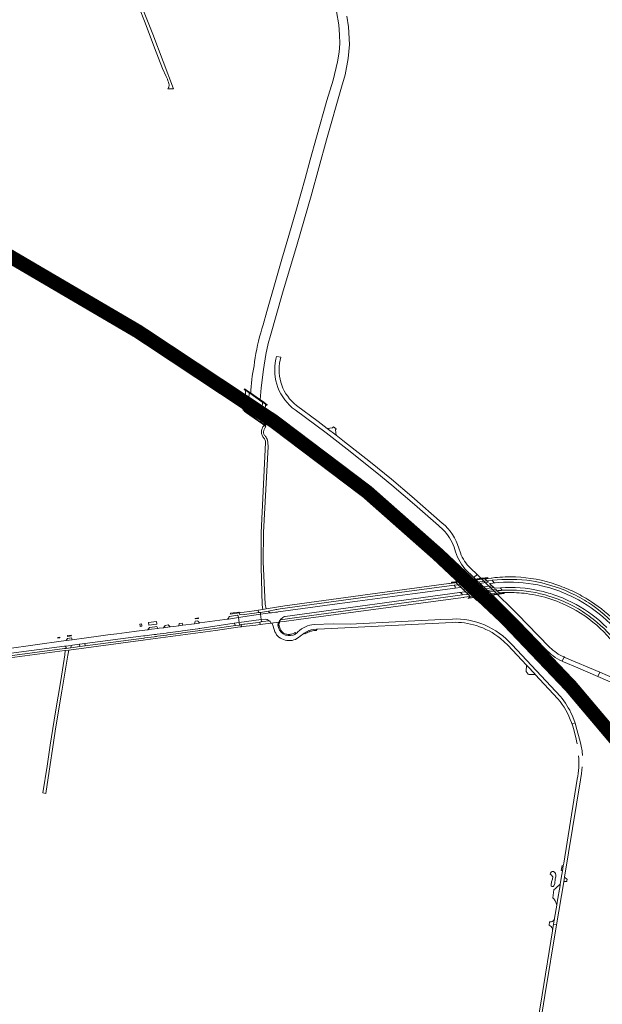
# Model space of a CAD drawing. Header units: metres. Extents: x 166325 to 190320, y 381923 to 404576.
# Tile 590 of 656: x 172802 to 173423, y 394592 to 395641. Entities that reach past the tile are written whole.
import ezdxf

# ---------------------------------------------------------------- set-up
doc = ezdxf.new("R2010")
doc.units = ezdxf.units.M
for name, color, linetype, lineweight in [('B-WE-OG-WATER_BEEK-GV', 8, 'Continuous', 18), ('B-WE-OG-WATER_MEER-GV', 8, 'Continuous', 18), ('B-WE-VH-VERHARDING_ASFALT-GV', 8, 'Continuous', 18), ('B-WE-VH-VERHARDING_BETON-GV', 8, 'Continuous', 18), ('B-WE-VH-VERHARDING_BETONSTRAATSTEEN-GV', 8, 'Continuous', 18), ('B-WE-VH-VERHARDING_FUNDERING_ZAND-GV', 8, 'Continuous', 18), ('B-WE-VH-VERHARDING_GESLOTEN-GV', 8, 'Continuous', 18), ('B-WE-VH-VERHARDING_N-WEG', 8, 'Continuous', 18), ('B-WE-VH-VERHARDING_STRAATBAKSTEEN-GV', 8, 'Continuous', 18)]:
    doc.layers.add(name, color=color, linetype=linetype, lineweight=lineweight)

msp = doc.modelspace()

# ---------------------------------------------------------------- linework, layer by layer
at = {"layer": 'B-WE-OG-WATER_BEEK-GV', "flags": 128}
msp.add_lwpolyline([(173139.489, 395650.122), (173141.955, 395635.857), (173142.551, 395625.025), (173142.919, 395615.848), (173142.292, 395606.593), (173140.66, 395596.255), (173135.888, 395576.84), (173129.031, 395555.161), (173118.233, 395516.221), (173111.429, 395491.927), (173105.993, 395471.862), (173096.77, 395439.407), (173088.634, 395411.323), (173081.122, 395386.025), (173074.095, 395361.048), (173065.335, 395330.178), (173061.3, 395316.12), (173059.987, 395311.808), (173058.751, 395307.474), (173057.593, 395303.118), (173056.512, 395298.743), (173055.508, 395294.349), (173054.583, 395289.937), (173053.736, 395285.511), (173052.968, 395281.069), (173052.279, 395276.615), (173051.711, 395272.475), (173050.993, 395268.807), (173050.354, 395265.125), (173049.794, 395261.43), (173049.314, 395257.724), (173048.912, 395254.009), (173048.591, 395250.286), (173048.349, 395246.557), (173048.2, 395243.204), (173048.874, 395242.731), (173056.455, 395237.402), (173058.284, 395236.117), (173059.093, 395249.047), (173061.815, 395268.433), (173064.399, 395284.262), (173066.811, 395296.093), (173069.255, 395304.78), (173082.111, 395349.826), (173097.522, 395401.912), (173112.345, 395453.446), (173128.851, 395513.095), (173144.747, 395569.479), (173148.564, 395582.704), (173151.919, 395600.112), (173153.256, 395615.047), (173152.439, 395633.711), (173150.668, 395645.128)], dxfattribs=at)
at = {"layer": 'B-WE-OG-WATER_MEER-GV', "flags": 128}
msp.add_lwpolyline([(173367.303, 394731.434), (173367.107, 394730.58), (173368.083, 394729.605), (173369.792, 394727.52), (173369.609, 394725.023), (173368.436, 394722.381), (173368.089, 394719.084), (173368.172, 394717.754), (173368.944, 394717.398), (173370.287, 394717.327), (173371.073, 394717.999), (173371.952, 394720.3), (173372.363, 394725.481), (173373.003, 394727.652), (173373.027, 394729.309), (173372.86, 394731.21), (173371.995, 394732.133), (173370.739, 394733.115), (173369.293, 394733.103), (173368.132, 394732.488)], close=True, dxfattribs=at)
at = {"layer": 'B-WE-VH-VERHARDING_ASFALT-GV'}
for points in [[(173074.903, 395279.399, 0.30100752), (173095.552, 395225.298)], [(173096.973, 395230.012, -0.28909106), (173079.444, 395278.401)], [(173269.806, 395077.778, 0.15222021), (173252.015, 395104.758)], [(173253.014, 395097.585, -0.11249364), (173264.672, 395078.902)], [(173266.129, 395074.044, 0.11191687), (173278.381, 395053.864)], [(173282.144, 395056.657, -0.10463879), (173271.505, 395072.854)], [(173305.245, 395043.678, -0.06499324), (173347.357, 395043.027)], [(173330.32, 395047.216, 0.03477343), (173308.062, 395046.514)], [(173359.195, 395037.589, 0.06634121), (173317.352, 395041.687)], [(173373.228, 395039.141, 0.07455473), (173330.32, 395047.216)], [(173347.357, 395043.027, -0.04731009), (173376.024, 395035.585)], [(173394.755, 395030.303, 0.02468717), (173377.447, 395037.648)], [(173314.092, 395035.831, -0.07170654), (173355.888, 395032.632)], [(173361.915, 395028.04, 0.07916776), (173320.71, 395033.246)], [(173320.835, 395030.729, -0.03297215), (173341.936, 395029.534)], [(173341.936, 395029.534, -0.04787547), (173367.798, 395023.658)], [(173355.888, 395032.632, -0.02714816), (173371.018, 395028.327)], [(173371.018, 395028.327, -0.04487644), (173394.771, 395017.829)], [(173397.336, 395022.714, 0.04007033), (173374.282, 395033.058)], [(173389.104, 395030.151, -0.03436906), (173408.122, 395019.657)], [(173411.052, 395020.776, 0.02485769), (173394.755, 395030.303)], [(173380.466, 395018.777, -0.07441959), (173416.632, 394995.782)], [(173399.314, 395011.809, 0.04031865), (173381.537, 395021.122)], [(173394.771, 395017.829, -0.07087769), (173427.388, 394993.375)], [(173431.072, 394997.594, 0.0683011), (173397.336, 395022.714)], [(173408.122, 395019.657, -0.06637142), (173439.568, 394992.78)], [(173437.907, 394998.476, 0.05621175), (173411.052, 395020.776)], [(173416.982, 394998.895, 0.03399865), (173399.314, 395011.809)], [(173115.778, 394996.595, 0.17635857), (173098.364, 394988.692)], [(173262.822, 394998.846, -0.08550345), (173288.458, 394995.428)], [(173297.184, 394996.068, 0.11068153), (173262.94, 395002.438)], [(173326.618, 394974.919, 0.10938063), (173297.184, 394996.068)], [(173416.632, 394995.782, -0.07422516), (173443.075, 394964.898)], [(173443.808, 394968.591, 0.08006253), (173416.982, 394998.895)], [(173073.878, 394988.798, 0.23913099), (173084.715, 394979.934)], [(173096.553, 394987.041, -0.07361115), (173093.413, 394985.36)], [(173098.364, 394988.692, -0.05025941), (173096.553, 394987.041)], [(173105.048, 394987.483, -0.12908094), (173115.403, 394991.31)], [(173288.458, 394995.428, -0.09107178), (173314.296, 394981.639)], [(173084.715, 394979.934, 0.23258288), (173099.006, 394982.642)], [(173361.921, 394970.499, 0.10452704), (173379.947, 394957.529)], [(173381.851, 394961.964, -0.0981397), (173366.684, 394972.136)], [(173379.947, 394957.529, 0.00721585), (173381.439, 394956.898)], [(173382.824, 394961.571, -0.00548867), (173381.851, 394961.964)], [(173375.439, 394917.233, -0.0930495), (173389.704, 394892.012)], [(173390.559, 394899.756, 0.06484784), (173377.948, 394919.882)], [(173401.662, 394856.753, 0.04340398), (173399.3, 394870.256)], [(173397.412, 394856.556, -0.07498682), (173395.862, 394831.751)]]:
    msp.add_lwpolyline(points, format="xyb", dxfattribs=at)
at = {"layer": 'B-WE-VH-VERHARDING_ASFALT-GV', "flags": 128}
for points in [[(173079.444, 395278.401), (173080.043, 395281.425), (173075.592, 395282.264), (173074.903, 395279.399)], [(173175.638, 395169.685), (173146.396, 395192.803), (173139.01, 395198.456), (173129.724, 395205.563), (173119.817, 395213.146), (173096.973, 395230.012)], [(173095.552, 395225.298), (173128.653, 395200.808), (173150.848, 395183.65), (173182.314, 395158.338), (173198.351, 395145.274), (173222.695, 395124.409), (173248.09, 395102.114), (173253.014, 395097.585)], [(173252.015, 395104.758), (173219.593, 395133.088), (173198.017, 395151.519), (173175.638, 395169.685)], [(173264.672, 395078.902), (173266.129, 395074.044)], [(173271.505, 395072.854), (173269.806, 395077.778)], [(173278.381, 395053.864), (173283.934, 395048.567), (173285.874, 395046.716), (173289.307, 395049.783), (173282.144, 395056.657)], [(173311.167, 395028.538), (173293.378, 395045.838), (173290.369, 395048.764), (173289.307, 395049.783), (173285.874, 395046.716), (173287.608, 395045.062), (173305.534, 395027.793), (173306.96, 395026.392), (173318.411, 395015.142), (173333.161, 395000.333), (173344.01, 394989.169), (173361.921, 394970.499)], [(173308.062, 395046.514), (173304.811, 395046.142), (173304.303, 395046.084), (173298.422, 395045.36), (173297.527, 395045.25), (173298.409, 395044.408), (173299.712, 395043.14), (173300.569, 395043.223), (173305.245, 395043.678)], [(173317.352, 395041.687), (173312.473, 395041.376), (173308.361, 395040.999), (173303.496, 395040.442), (173302.589, 395040.338), (173307.653, 395035.408), (173308.721, 395035.478), (173314.092, 395035.831)], [(173374.282, 395033.058), (173366.795, 395035.512), (173359.195, 395037.589)], [(173377.447, 395037.648), (173373.228, 395039.141)], [(173320.71, 395033.246), (173316.055, 395033.061), (173315.297, 395032.983), (173311.641, 395032.65), (173310.584, 395032.554), (173312.972, 395030.229), (173314.721, 395030.396), (173316.434, 395030.56), (173318.534, 395030.655), (173320.835, 395030.729)], [(173366.684, 394972.136), (173354.036, 394985.373), (173332.675, 395007.316), (173323.331, 395016.556), (173313.933, 395025.849), (173311.167, 395028.538)], [(173381.537, 395021.122), (173375.448, 395023.578), (173369.264, 395025.783), (173365.603, 395026.956), (173361.915, 395028.04)], [(173376.024, 395035.585), (173382.625, 395033.016), (173389.104, 395030.151)], [(173367.798, 395023.658), (173374.192, 395021.372), (173380.466, 395018.777)], [(172787.603, 394965.146), (172849.763, 394973.306), (172850.378, 394973.388), (172850.662, 394973.426), (172856.834, 394974.26), (172858.116, 394974.433), (172865.752, 394975.453), (172871.34, 394976.189), (172933.767, 394984.415), (172933.916, 394984.435), (172935.142, 394984.599), (172935.469, 394984.643), (172945.187, 394985.763), (172946.54, 394985.919), (172947.48, 394986.045), (172948.597, 394986.196), (172958.052, 394987.473), (172958.065, 394987.475), (172959.59, 394987.679), (172973.775, 394989.574), (172973.789, 394989.576), (172975.319, 394989.786), (172991.624, 394992.017), (172993.23, 394992.27), (172993.773, 394992.355), (173030.317, 394997.891), (173035.408, 394998.579), (173035.994, 394998.658), (173035.278, 395004.162), (173024.365, 395002.404), (173023.205, 395002.217), (173020.503, 395001.782), (172994.005, 394998.234), (172993.177, 394998.123), (172988.149, 394997.45), (172975.895, 394995.809), (172971.513, 394995.222), (172966.176, 394994.507), (172962.487, 394994.013), (172955.056, 394993.019), (172950.648, 394992.6), (172949.257, 394992.425), (172942.322, 394991.556), (172938.505, 394991.039), (172935.307, 394990.606), (172926.284, 394989.437), (172916.265, 394988.097), (172905.392, 394986.587), (172895.899, 394985.393), (172886.142, 394984.067), (172873.209, 394982.307), (172858.005, 394980.322), (172851.488, 394979.52), (172843.742, 394978.401), (172823.507, 394975.634), (172783.34, 394970.079)], [(172791.633, 394960.911), (172850.124, 394968.701), (172850.642, 394968.77), (172854.267, 394969.253), (172936.172, 394980.162), (173010.732, 394990.191), (173037.057, 394993.944), (173038.304, 394994.122), (173038.042, 394996.355), (173036.556, 394996.105), (173036, 394996.012), (173035.733, 394995.967), (173032.07, 394995.404), (173009.841, 394992.252), (172993.965, 394990.115), (172993.632, 394990.04), (172991.873, 394989.833), (172975.478, 394987.626), (172974.016, 394987.429), (172959.862, 394985.524), (172958.302, 394985.314), (172948.791, 394984.034), (172947.72, 394983.89), (172946.75, 394983.76), (172945.399, 394983.578), (172935.406, 394982.233), (172935.351, 394982.226), (172934.486, 394982.111), (172934.103, 394982.06), (172871.62, 394973.728), (172866.033, 394972.983), (172859.042, 394972.051), (172858.949, 394972.039), (172856.375, 394971.696), (172851.613, 394971.061), (172849.892, 394970.831), (172791.611, 394963.06)], [(173077.148, 394996.024), (173077.513, 394998.05), (173078.139, 394999.166), (173069.722, 394998.05), (173070, 394997.975), (173070.82, 394997.754), (173070.891, 394997.655), (173072.057, 394994.728), (173073.878, 394988.798)], [(173115.403, 394991.31), (173118.236, 394991.455), (173119.499, 394991.519), (173262.822, 394998.846)], [(173262.94, 395002.438), (173250.775, 395001.829), (173244.282, 395001.504), (173215.78, 395000.077), (173209.216, 394999.748), (173153.896, 394996.979), (173136.054, 394997.388), (173115.778, 394996.595)], [(173099.006, 394982.642), (173100.656, 394983.964), (173104.532, 394987.07), (173105.048, 394987.483)], [(173314.296, 394981.639), (173321.998, 394974.594), (173341.911, 394953.221), (173342.614, 394952.466), (173342.868, 394952.193), (173350.594, 394943.9)], [(173377.948, 394919.882), (173326.618, 394974.919)], [(173381.851, 394961.964), (173379.947, 394957.529)], [(173381.439, 394956.898), (173396.552, 394950.335), (173418.02, 394941.013), (173420, 394945.628), (173382.824, 394961.571)], [(173350.594, 394943.9), (173351.081, 394943.378), (173375.439, 394917.233)], [(173444.626, 394935.068), (173420, 394945.628), (173418.02, 394941.013)], [(173418.02, 394941.013), (173436.54, 394932.971), (173439.743, 394931.58), (173443.12, 394930.114), (173445.014, 394929.327), (173446.989, 394928.773)], [(173389.704, 394892.012), (173390.066, 394890.624), (173393.652, 394891.771), (173393.425, 394892.586), (173390.559, 394899.756)], [(173399.3, 394870.256), (173394.51, 394888.683), (173393.652, 394891.771), (173390.066, 394890.624), (173390.107, 394890.468), (173390.547, 394890.603), (173391.91, 394885.625), (173393.979, 394877.528), (173395.832, 394869.378)], [(173373.957, 394676.437), (173381.519, 394722.41), (173382.287, 394727.08), (173399.234, 394830.844), (173400.47, 394837.801), (173401.343, 394844.812)], [(173395.862, 394831.751), (173381.575, 394742.154), (173381.112, 394739.357), (173380.222, 394733.979), (173379.585, 394730.129), (173377.883, 394719.84), (173377.869, 394719.761), (173377.654, 394718.459), (173374.709, 394700.668), (173374.168, 394697.399), (173371.843, 394683.349), (173370.809, 394676.994), (173373.957, 394676.437)]]:
    msp.add_lwpolyline(points, dxfattribs=at)
for points in [[(173031.898, 395242.405), (173029.669, 395239.204), (173041.793, 395230.788), (173045.354, 395228.225), (173045.405, 395228.858), (173045.686, 395232.277), (173045.742, 395232.965)], [(173042.477, 395240.211), (173034.211, 395245.725), (173031.898, 395242.405), (173045.742, 395232.965), (173045.799, 395233.663), (173046.084, 395237.143), (173046.124, 395237.632)], [(173042.728, 395246.284), (173042.477, 395240.211), (173046.124, 395237.632), (173046.61, 395243.567)], [(173046.124, 395237.632), (173046.084, 395237.143), (173045.799, 395233.663), (173045.742, 395232.965), (173059.831, 395223.111), (173059.884, 395223.756), (173060.171, 395227.255), (173060.228, 395227.957)], [(173047.097, 395243.216), (173046.61, 395243.567), (173046.124, 395237.632), (173060.228, 395227.957), (173060.694, 395233.644), (173060.119, 395234.095)], [(173045.354, 395228.225), (173041.793, 395230.788), (173041.648, 395225.046), (173041.632, 395224.393), (173044.866, 395222.265)], [(173059.436, 395218.291), (173045.354, 395228.225), (173044.866, 395222.265), (173045.359, 395221.938), (173058.349, 395212.791), (173058.953, 395212.395)], [(173045.742, 395232.965), (173045.686, 395232.277), (173045.405, 395228.858), (173045.354, 395228.225), (173059.436, 395218.291), (173059.493, 395218.98), (173059.774, 395222.414), (173059.831, 395223.111)], [(173063.518, 395225.599), (173060.228, 395227.957), (173060.171, 395227.255), (173059.884, 395223.756), (173059.831, 395223.111), (173072.906, 395213.724), (173073.256, 395214.206), (173075.017, 395216.635), (173075.314, 395217.045)], [(173063.995, 395231.049), (173064.019, 395231.322), (173060.694, 395233.644), (173060.228, 395227.957), (173063.518, 395225.599)], [(173063.063, 395215.684), (173059.436, 395218.291), (173058.953, 395212.395), (173062.58, 395209.889), (173062.609, 395209.929)], [(173059.831, 395223.111), (173059.774, 395222.414), (173059.493, 395218.98), (173059.436, 395218.291), (173063.063, 395215.684), (173070.574, 395210.507), (173070.82, 395210.846), (173072.554, 395213.238), (173072.906, 395213.724)], [(173265.403, 395041.031), (173259.955, 395040.293), (173259.271, 395040.2), (173190.924, 395030.909), (173084.457, 395016.615), (173064.51, 395013.186), (173061.196, 395012.637), (173056.204, 395011.82), (173056.512, 395009.377), (173056.728, 395009.391), (173058.494, 395009.507), (173067.172, 395010.92), (173067.243, 395010.932), (173073.674, 395012.235), (173074.818, 395012.445), (173075.899, 395012.643), (173079.661, 395013.333), (173214.506, 395031.588), (173264.857, 395038.373), (173268.355, 395038.844), (173269.031, 395038.935), (173266.633, 395041.225)], [(173299.712, 395043.14), (173297.527, 395045.25), (173266.633, 395041.225), (173269.031, 395038.935)], [(173274.348, 395033.86), (173276.278, 395032.018), (173291.664, 395034.064), (173306.985, 395036.057), (173305.082, 395037.911), (173296.221, 395036.791)], [(173069.722, 394998.05), (173078.139, 394999.166), (173078.167, 394999.214), (173078.916, 395000.385), (173079.731, 395001.512), (173079.77, 395001.563), (173079.948, 395001.771), (173080.712, 395002.589), (173081.534, 395003.35), (173082.407, 395004.051), (173083.328, 395004.687), (173084.134, 395005.169), (173084.942, 395005.279), (173270.471, 395030.523), (173276.236, 395031.321), (173276.91, 395031.414), (173271.813, 395036.279), (173271.137, 395036.188), (173265.768, 395035.462), (173220.388, 395029.327), (173161.791, 395021.556), (173129.451, 395017.318), (173116.919, 395015.34), (173077.262, 395009.98), (173076.659, 395009.898), (173074.51, 395009.608), (173071.437, 395009.192), (173070.104, 395009.012), (173069.619, 395008.946), (173069.267, 395008.899), (173058.656, 395007.465), (173059.032, 395004.647), (173059.409, 395001.83), (173063.975, 395002.278), (173065.778, 395001.833), (173067.822, 395000.614), (173068.34, 395000.162), (173068.801, 394999.654), (173069.2, 394999.095), (173069.532, 394998.493)], [(173079.299, 394999.29), (173083.89, 394999.779), (173099.114, 395001.744), (173274.58, 395025.434), (173274.967, 395025.526), (173276, 395025.77), (173280.723, 395026.418), (173281.959, 395026.588), (173281.582, 395026.954), (173279.671, 395028.779), (173278.99, 395028.693), (173278.345, 395028.612), (173273.805, 395028.093), (173094.751, 395003.683), (173079.77, 395001.563), (173079.731, 395001.512), (173078.916, 395000.385), (173078.167, 394999.214), (173078.139, 394999.166)], [(173058.656, 395007.465), (173035.278, 395004.162), (173035.636, 395001.41), (173035.994, 394998.658), (173059.409, 395001.83)], [(173056.512, 395009.377), (173056.204, 395011.82), (173055.907, 395011.78), (173051.948, 395011.251), (173041.083, 395009.799), (173037.157, 395009.277), (173036.301, 395009.163), (173036.329, 395008.97), (173036.585, 395007.037), (173036.611, 395006.843), (173036.639, 395006.774), (173036.653, 395006.738), (173041.229, 395007.346), (173052.184, 395008.802)], [(173058.252, 394996.69), (173058.248, 394996.721), (173057.918, 394999.161), (173053.179, 394998.523), (173041.848, 394996.999), (173040.647, 394996.837), (173038.027, 394996.485), (173038.042, 394996.355), (173038.215, 394994.878), (173038.304, 394994.122), (173038.318, 394994), (173043.223, 394994.661), (173053.418, 394996.035)], [(173069.532, 394998.493), (173069.2, 394999.095), (173068.801, 394999.654), (173068.34, 395000.162), (173067.822, 395000.614), (173060.96, 394999.607), (173057.918, 394999.161), (173058.252, 394996.69), (173069.722, 394998.05)], [(173341.151, 394475.063), (173361.553, 394601.031), (173373.957, 394676.437), (173370.809, 394676.994), (173369.655, 394669.907), (173358.472, 394601.622), (173334.481, 394453.989), (173337.671, 394453.471), (173337.768, 394453.965), (173340.674, 394472.119), (173341.048, 394474.431)]]:
    msp.add_lwpolyline(points, close=True, dxfattribs=at)
at = {"layer": 'B-WE-VH-VERHARDING_BETON-GV', "flags": 128}
for points in [[(172754.077, 395410.486), (172753.775, 395409.968), (172752.257, 395407.356), (172752.069, 395407.033), (172780.197, 395390.674), (172816.689, 395369.424), (172838.468, 395356.703), (172838.683, 395357.072), (172840.185, 395359.652), (172840.486, 395360.17), (172813.227, 395376.037), (172768.105, 395402.331)], [(172756.077, 395413.962), (172755.851, 395413.574), (172754.36, 395410.973), (172754.077, 395410.486), (172768.105, 395402.331), (172813.227, 395376.037), (172840.486, 395360.17), (172840.806, 395360.718), (172842.274, 395363.24), (172842.503, 395363.634), (172820.266, 395376.63), (172771.983, 395404.712)], [(172842.503, 395363.634), (172842.274, 395363.24), (172840.806, 395360.718), (172840.486, 395360.17), (172848.934, 395355.253), (172857.172, 395350.443), (172897.83, 395326.821), (172926.782, 395309.728), (172927.072, 395310.212), (172928.606, 395312.77), (172928.825, 395313.137), (172915.756, 395321.02), (172890.979, 395335.449), (172881.059, 395341.226), (172846.948, 395361.036), (172844.604, 395362.406)], [(172840.486, 395360.17), (172840.185, 395359.652), (172838.683, 395357.072), (172838.468, 395356.703), (172848.676, 395350.741), (172866.601, 395340.349), (172900.577, 395320.598), (172924.719, 395306.287), (172924.934, 395306.646), (172926.473, 395309.213), (172926.782, 395309.728), (172897.83, 395326.821), (172857.172, 395350.443), (172848.934, 395355.253)], [(172928.825, 395313.137), (172928.606, 395312.77), (172927.072, 395310.212), (172926.782, 395309.728), (172930.077, 395307.782), (172947.493, 395297.313), (172970.233, 395283.152), (172987.526, 395272.168), (173010.624, 395256.911), (173011.332, 395256.429), (173011.672, 395256.938), (173013.276, 395259.337), (173013.502, 395259.675), (172992.368, 395273.669), (172954.465, 395297.671)], [(172926.782, 395309.728), (172926.473, 395309.213), (172924.934, 395306.646), (172924.719, 395306.287), (172932.474, 395301.69), (172964.423, 395282.12), (172998.928, 395259.928), (173009.091, 395253.076), (173009.309, 395253.403), (173010.998, 395255.93), (173011.332, 395256.429), (173010.624, 395256.911), (172987.526, 395272.168), (172970.233, 395283.152), (172947.493, 395297.313), (172930.077, 395307.782)], [(173013.502, 395259.675), (173013.276, 395259.337), (173011.672, 395256.938), (173011.332, 395256.429), (173031.898, 395242.405), (173034.211, 395245.725), (173026.799, 395250.869)], [(173011.332, 395256.429), (173010.998, 395255.93), (173009.309, 395253.403), (173009.091, 395253.076), (173029.669, 395239.204), (173031.898, 395242.405)], [(173046.61, 395243.567), (173047.097, 395243.216), (173060.119, 395234.095), (173060.694, 395233.644), (173064.019, 395231.322), (173064.234, 395231.935), (173061.999, 395233.506), (173044.719, 395245.651), (173043.074, 395246.807), (173042.728, 395246.284)], [(173058.953, 395212.395), (173058.349, 395212.791), (173045.359, 395221.938), (173044.866, 395222.265), (173041.632, 395224.393), (173041.257, 395223.848), (173045.218, 395221.106), (173047.303, 395219.662), (173060.874, 395210.266), (173062.59, 395209.078), (173062.69, 395209.813)], [(173075.314, 395217.045), (173075.017, 395216.635), (173073.256, 395214.206), (173072.906, 395213.724), (173077.895, 395210.142), (173093.097, 395198.872), (173101.074, 395192.958), (173130.742, 395170.372), (173151.242, 395154.192), (173165.823, 395142.415), (173171.204, 395137.957), (173171.943, 395137.346), (173172.306, 395137.793), (173174.188, 395140.102), (173174.482, 395140.462), (173163.338, 395149.741), (173117.202, 395185.852), (173095.487, 395202.077), (173082.437, 395211.828)], [(173072.906, 395213.724), (173072.554, 395213.238), (173070.82, 395210.846), (173070.574, 395210.507), (173076.765, 395205.931), (173085.434, 395199.555), (173090.67, 395195.617), (173122.828, 395171.425), (173154.612, 395146.31), (173169.334, 395134.146), (173169.698, 395134.591), (173171.564, 395136.881), (173171.943, 395137.346), (173171.204, 395137.957), (173165.823, 395142.415), (173151.242, 395154.192), (173130.742, 395170.372), (173101.074, 395192.958), (173093.097, 395198.872), (173077.895, 395210.142)], [(173171.943, 395137.346), (173171.564, 395136.881), (173169.698, 395134.591), (173169.334, 395134.146), (173191.658, 395115.702), (173223.007, 395088.595), (173244.833, 395068.924), (173245.13, 395069.252), (173247.228, 395071.567), (173247.596, 395071.964), (173247.407, 395072.139), (173238.658, 395080.112), (173211.597, 395103.908), (173203.893, 395110.572), (173189.518, 395122.807)], [(173174.482, 395140.462), (173174.188, 395140.102), (173172.306, 395137.793), (173171.943, 395137.346), (173189.518, 395122.807), (173203.893, 395110.572), (173211.597, 395103.908), (173238.658, 395080.112), (173247.407, 395072.139), (173247.596, 395071.964), (173248.002, 395072.427), (173249.963, 395074.585), (173250.222, 395074.871), (173240.354, 395083.968), (173200.668, 395118.658)], [(173247.596, 395071.964), (173247.228, 395071.567), (173245.13, 395069.252), (173244.833, 395068.924), (173250.747, 395063.594), (173268.821, 395046.692), (173272.393, 395043.384), (173272.729, 395043.063), (173290.733, 395025.837), (173292.092, 395024.536), (173316.857, 394999.837), (173317.318, 395000.298), (173319.447, 395002.429), (173319.871, 395002.853), (173313.918, 395008.882), (173304.851, 395017.768), (173295.52, 395026.845), (173294.424, 395027.91), (173277.575, 395044.091), (173273.75, 395047.764)], [(173283.035, 395044.448), (173281.426, 395046.007), (173276.815, 395050.352), (173250.222, 395074.871), (173249.963, 395074.585), (173248.002, 395072.427), (173247.596, 395071.964), (173273.75, 395047.764), (173277.575, 395044.091), (173294.424, 395027.91), (173295.52, 395026.845), (173304.851, 395017.768), (173313.918, 395008.882), (173319.871, 395002.853), (173320.235, 395003.218), (173322.344, 395005.329), (173322.689, 395005.673), (173305.485, 395022.674), (173304.217, 395023.927), (173300.865, 395027.176), (173299.07, 395028.916)], [(173319.871, 395002.853), (173319.447, 395002.429), (173317.318, 395000.298), (173316.857, 394999.837), (173330.762, 394985.97), (173359.939, 394955.357), (173385.538, 394927.402), (173385.92, 394927.75), (173388.223, 394929.849), (173388.667, 394930.253), (173387.512, 394931.548), (173371.73, 394948.708), (173349.583, 394972.335), (173335.033, 394987.497)], [(173322.689, 395005.673), (173322.344, 395005.329), (173320.235, 395003.218), (173319.871, 395002.853), (173335.033, 394987.497), (173349.583, 394972.335), (173371.73, 394948.708), (173387.512, 394931.548), (173388.667, 394930.253), (173389.07, 394930.621), (173391.274, 394932.629), (173391.575, 394932.904), (173382.474, 394943.067), (173351.714, 394975.886), (173325.444, 395002.951), (173322.754, 395005.609)], [(173391.575, 394932.904), (173391.274, 394932.629), (173389.07, 394930.621), (173388.667, 394930.253), (173398.989, 394918.675), (173415.01, 394900.231), (173429.715, 394883.021), (173443.623, 394866.309), (173453.562, 394854.282), (173454.032, 394854.67), (173456.308, 394856.548), (173456.65, 394856.831), (173453.191, 394861.022), (173447.258, 394868.135), (173435.265, 394882.516), (173415.046, 394906.272), (173398.409, 394925.274)], [(173388.667, 394930.253), (173388.223, 394929.849), (173385.92, 394927.75), (173385.538, 394927.402), (173388.152, 394924.548), (173414.524, 394894.574), (173439.813, 394864.416), (173449.358, 394853.034), (173450.448, 394851.712), (173450.797, 394852), (173453.1, 394853.9), (173453.562, 394854.282), (173443.623, 394866.309), (173429.715, 394883.021), (173415.01, 394900.231), (173398.989, 394918.675)], [(173385.231, 394725.156), (173384.492, 394725.365), (173382.736, 394726.731), (173382.287, 394727.08), (173381.519, 394722.41), (173382.035, 394722.469), (173384.411, 394722.741), (173384.897, 394722.63), (173385.026, 394723.468)]]:
    msp.add_lwpolyline(points, close=True, dxfattribs=at)
at = {"layer": 'B-WE-VH-VERHARDING_BETONSTRAATSTEEN-GV', "flags": 128}
for points in [[(173138.513, 395204.099), (173139.13, 395205.088), (173136.318, 395207.224), (173135.248, 395206.209), (173129.724, 395205.563), (173139.01, 395198.456)], [(173271.137, 395036.188), (173271.813, 395036.279), (173269.031, 395038.935), (173268.355, 395038.844), (173264.857, 395038.373), (173265.99, 395036.939), (173266.039, 395036.877), (173265.768, 395035.462)], [(173272.393, 395043.384), (173268.821, 395046.692), (173266.441, 395044.234), (173268.249, 395042.461), (173285.864, 395025.193), (173286.537, 395024.534), (173288.975, 395022.118), (173290.46, 395023.27), (173292.092, 395024.536), (173290.733, 395025.837), (173272.729, 395043.063)], [(173273.805, 395028.093), (173278.345, 395028.612), (173278.99, 395028.693), (173279.671, 395028.779), (173276.91, 395031.414), (173276.236, 395031.321), (173270.471, 395030.523), (173272.238, 395029.988), (173272.473, 395029.782), (173273.48, 395028.899)], [(173034.781, 395005.809), (173034.54, 395005.973), (173034.352, 395006.195), (173034.231, 395006.461), (173034.197, 395006.614), (173025.502, 395004.986), (173024.993, 395004.901), (173024.891, 395004.378), (173024.712, 395003.875), (173024.46, 395003.405), (173024.14, 395002.978), (173023.761, 395002.604), (173023.329, 395002.29), (173023.205, 395002.217), (173024.365, 395002.404), (173035.278, 395004.162)], [(173026.285, 395007.523), (173036.329, 395008.97), (173035.58, 395009.819), (173026.578, 395008.568), (173026.463, 395008.16)], [(173067.744, 395009.703), (173067.485, 395010.059), (173067.295, 395010.455), (173067.179, 395010.879), (173067.172, 395010.92), (173058.494, 395009.507), (173058.656, 395007.465), (173069.267, 395008.899), (173068.837, 395008.992), (173068.431, 395009.161), (173068.063, 395009.401)], [(172960.104, 394996.083), (172956.891, 394995.65), (172955.056, 394993.019), (172962.487, 394994.013)], [(172975.211, 394998.115), (172971.844, 394997.663), (172971.513, 394995.222), (172975.895, 394995.809)], [(172992.678, 394999.286), (172992.257, 394999.8), (172991.901, 395000.361), (172988.989, 394999.969), (172988.149, 394997.45), (172993.177, 394998.123), (172994.005, 394998.234), (172993.69, 394998.428), (172993.158, 394998.826)], [(173032.07, 394995.404), (173035.733, 394995.967), (173036, 394996.012), (173036.556, 394996.105), (173035.408, 394998.579), (173030.317, 394997.891)], [(173065.778, 395001.833), (173063.975, 395002.278), (173059.409, 395001.83), (173059.563, 394999.881), (173057.918, 394999.161), (173060.96, 394999.607), (173067.822, 395000.614)], [(172940.133, 394993.397), (172938.505, 394991.039), (172942.322, 394991.556), (172949.257, 394992.425), (172948.033, 394994.459), (172945.85, 394994.166)], [(172842.659, 394982.07), (172844.233, 394982.281), (172844.794, 394982.382), (172844.694, 394982.958), (172842.587, 394982.673)], [(172857.182, 394982.489), (172853.022, 394981.692), (172851.488, 394979.52), (172858.005, 394980.322)], [(172871.62, 394973.728), (172871.34, 394976.189), (172865.752, 394975.453), (172866.033, 394972.983)], [(172851.613, 394971.061), (172856.375, 394971.696), (172856.834, 394974.26), (172850.662, 394973.426), (172850.715, 394973.379), (172851.037, 394972.984), (172851.293, 394972.543), (172851.477, 394972.068), (172851.585, 394971.569)], [(173350.594, 394943.9), (173342.868, 394952.193), (173342.614, 394952.466), (173341.911, 394953.221), (173341.385, 394946.475), (173343.809, 394943.773), (173344.348, 394943.235), (173351.081, 394943.378)], [(173380.222, 394733.979), (173381.112, 394739.357), (173379.738, 394739.583), (173378.852, 394734.205)], [(173377.654, 394718.459), (173377.869, 394719.761), (173377.883, 394719.84), (173377.317, 394719.491), (173376.585, 394718.75), (173374.703, 394716.927), (173372.767, 394715.163), (173371.178, 394713.793), (173369.828, 394705.023), (173370.557, 394704.374), (173371.23, 394703.667), (173371.843, 394702.908), (173372.392, 394702.101), (173372.873, 394701.251), (173373.283, 394700.366), (173373.619, 394699.449), (173373.859, 394698.591), (173374.168, 394697.399), (173374.709, 394700.668)]]:
    msp.add_lwpolyline(points, close=True, dxfattribs=at)
for points in [[(173096.553, 394987.041), (173095.602, 394988.112), (173095.077, 394987.763), (173094.239, 394987.285), (173093.365, 394986.878), (173092.459, 394986.545), (173091.529, 394986.288), (173090.581, 394986.108), (173089.622, 394986.008), (173088.657, 394985.988), (173087.694, 394986.048), (173087.522, 394986.059), (173086.655, 394986.166), (173085.802, 394986.351), (173084.97, 394986.614), (173084.165, 394986.951), (173083.394, 394987.361), (173082.664, 394987.84), (173081.981, 394988.383), (173081.351, 394988.987), (173080.778, 394989.646), (173080.16, 394990.706), (173079.613, 394991.805), (173079.138, 394992.936), (173078.738, 394994.097), (173078.415, 394995.28), (173078.329, 394995.654), (173078.219, 394996.033), (173078.144, 394996.542), (173078.149, 394997.057), (173078.234, 394997.565), (173078.396, 394998.053), (173078.631, 394998.511), (173078.935, 394998.926), (173079.299, 394999.29), (173078.139, 394999.166), (173077.513, 394998.05), (173077.148, 394996.024)], [(173105.048, 394987.483), (173104.532, 394987.07), (173105.796, 394986.543), (173106.87, 394987.239), (173107.985, 394987.865), (173109.137, 394988.421), (173110.321, 394988.904), (173111.534, 394989.312)], [(173111.534, 394989.312), (173112.769, 394989.643), (173114.023, 394989.897), (173115.29, 394990.071), (173116.566, 394990.166), (173117.845, 394990.181), (173118.043, 394990.176), (173118.236, 394991.455), (173115.403, 394991.31)], [(173369.655, 394669.907), (173370.809, 394676.994), (173371.843, 394683.349)], [(173367.063, 394679.434), (173366.547, 394679.451), (173365.929, 394675.991)]]:
    msp.add_lwpolyline(points, dxfattribs=at)
at = {"layer": 'B-WE-VH-VERHARDING_BETONSTRAATSTEEN-GV'}
for points in [[(173077.148, 394996.024, 0.49852367), (173093.413, 394985.36)], [(173371.014, 394681.368, -0.24898448), (173367.063, 394679.434)], [(173371.843, 394683.349, -0.11544883), (173371.014, 394681.368)], [(173365.929, 394675.991, -0.25265331), (173369.528, 394672.236)], [(173369.528, 394672.236, -0.09919362), (173369.655, 394669.907)]]:
    msp.add_lwpolyline(points, format="xyb", dxfattribs=at)
at = {"layer": 'B-WE-VH-VERHARDING_FUNDERING_ZAND-GV', "flags": 128}
for points in [[(172959.972, 395567.719), (172965.86, 395567.682), (172943.986, 395625.869), (172931.149, 395657.767), (172922.708, 395680.498), (172919.723, 395688.066), (172918.89, 395695.355), (172917.918, 395699.035), (172915.543, 395703.26), (172912.765, 395704.98), (172909.487, 395705.274), (172906.305, 395705.483)], [(172922.272, 395672.373), (172935.856, 395637.8), (172945.634, 395611.293), (172954.308, 395589.237), (172958.105, 395580.803), (172958.812, 395579.323), (172959.445, 395577.81), (172960.004, 395576.268), (172960.487, 395574.701), (172960.893, 395573.112), (172961.082, 395572.237), (172961.152, 395571.55), (172961.143, 395570.86), (172961.054, 395570.176), (172960.886, 395569.506), (172960.642, 395568.861), (172960.325, 395568.248), (172959.972, 395567.719)]]:
    msp.add_lwpolyline(points, dxfattribs=at)
for points in [[(173064.51, 395013.186), (173063.646, 395018.075), (173061.34, 395063.382), (173061.731, 395094.821), (173066.608, 395186.439), (173066.523, 395190.174), (173066.506, 395190.353), (173066.364, 395191.368), (173066.144, 395192.369), (173065.846, 395193.349), (173065.473, 395194.303), (173065.026, 395195.225), (173064.509, 395196.109), (173063.925, 395196.951), (173063.846, 395197.021), (173063.346, 395197.525), (173062.906, 395198.083), (173062.532, 395198.686), (173062.227, 395199.328), (173061.997, 395199.999), (173061.844, 395200.693), (173061.842, 395200.706), (173061.792, 395201.487), (173061.822, 395202.268), (173061.932, 395203.042), (173062.119, 395203.801), (173062.384, 395204.537), (173062.722, 395205.242), (173063.131, 395205.909), (173063.605, 395206.531), (173064.14, 395207.101), (173063.516, 395207.86), (173062.414, 395209.2), (173062.229, 395208.971), (173061.636, 395208.153), (173061.11, 395207.291), (173060.653, 395206.39), (173060.269, 395205.455), (173059.96, 395204.493), (173059.729, 395203.51), (173059.575, 395202.511), (173059.502, 395201.504), (173059.563, 395200.965), (173059.733, 395200.035), (173059.981, 395199.123), (173060.305, 395198.236), (173060.703, 395197.379), (173061.173, 395196.558), (173061.709, 395195.78), (173062.184, 395195.208), (173062.675, 395194.5), (173063.097, 395193.749), (173063.449, 395192.962), (173063.726, 395192.146), (173063.926, 395191.308), (173064.047, 395190.456), (173059.349, 395094.176), (173059.32, 395057.751), (173060.471, 395017.507), (173061.196, 395012.637)], [(172853.48, 394963.997), (172854.267, 394969.253), (172850.642, 394968.77), (172849.995, 394964.398), (172845.944, 394936.995), (172840.31, 394903.563), (172834.61, 394867.883), (172831.238, 394845.707), (172826.826, 394816.979), (172829.987, 394816.436), (172833.297, 394840.166), (172838.07, 394870.958), (172840.303, 394885.445), (172846.833, 394925.573)]]:
    msp.add_lwpolyline(points, close=True, dxfattribs=at)
at = {"layer": 'B-WE-VH-VERHARDING_GESLOTEN-GV', "flags": 128}
for points in [[(173042.728, 395246.284), (173043.194, 395246.803), (173043.147, 395246.843), (173041.665, 395247.878), (173041.153, 395247.145), (173042.634, 395246.11)], [(173064.245, 395231.93), (173064.019, 395231.322), (173063.995, 395231.049), (173065.117, 395230.206), (173065.672, 395230.903)], [(173041.648, 395225.046), (173040.374, 395225.945), (173039.871, 395225.233), (173041.371, 395224.174), (173041.406, 395224.108), (173041.632, 395224.393)], [(173062.77, 395210.151), (173062.609, 395209.929), (173062.58, 395209.889), (173062.69, 395209.813), (173062.349, 395209.414), (173062.424, 395209.345), (173063.877, 395208.294), (173064.378, 395208.987)], [(173297.885, 395045.945), (173300.661, 395046.302), (173300.563, 395046.804), (173294.95, 395046.049), (173293.378, 395045.838), (173287.608, 395045.062), (173285.663, 395044.801), (173283.035, 395044.448), (173282.433, 395044.367), (173278.716, 395043.867), (173277.919, 395043.76), (173277.159, 395043.658), (173273.286, 395043.138), (173272.729, 395043.063), (173270.104, 395042.71), (173268.249, 395042.461), (173262.776, 395041.725), (173261.901, 395041.607), (173261.882, 395041.349), (173261.869, 395041.161), (173265.078, 395041.504)], [(173297.527, 395045.25), (173298.422, 395045.36), (173297.885, 395045.945), (173265.078, 395041.504), (173265.24, 395041.268), (173265.403, 395041.031), (173266.633, 395041.225)], [(173301.319, 395041.575), (173299.712, 395043.14), (173269.031, 395038.935), (173270.619, 395037.42), (173296.435, 395040.959)], [(173298.422, 395045.36), (173297.885, 395045.945), (173300.661, 395046.302), (173300.563, 395046.804), (173294.95, 395046.049), (173293.378, 395045.838), (173311.167, 395028.538), (173312.828, 395028.758), (173318.052, 395029.449), (173317.939, 395029.934), (173317.904, 395030.083), (173315.198, 395029.714), (173314.838, 395030.228), (173314.721, 395030.396), (173312.972, 395030.229), (173310.584, 395032.554), (173311.641, 395032.65), (173315.297, 395032.983), (173316.055, 395033.061), (173314.156, 395035.135), (173314.092, 395035.831), (173308.721, 395035.478), (173307.653, 395035.408), (173302.589, 395040.338), (173303.496, 395040.442), (173308.361, 395040.999), (173307.244, 395041.444), (173305.245, 395043.678), (173300.569, 395043.223), (173299.712, 395043.14), (173298.409, 395044.408), (173297.527, 395045.25)], [(173310.584, 395032.554), (173309.065, 395034.033), (173290.3, 395031.877), (173278.11, 395030.269), (173279.671, 395028.779), (173299.029, 395031.287)], [(173282.022, 395025.175), (173279.894, 395024.951), (173279.754, 395024.936), (173279.85, 395024.398), (173280.784, 395024.521), (173285.864, 395025.193), (173288.142, 395025.494), (173290.733, 395025.837), (173291.247, 395025.905), (173295.101, 395026.414), (173295.86, 395026.514), (173296.636, 395026.617), (173300.338, 395027.107), (173300.865, 395027.176), (173303.725, 395027.554), (173305.534, 395027.793), (173311.167, 395028.538), (173312.828, 395028.758), (173318.052, 395029.449), (173317.939, 395029.934), (173317.904, 395030.083), (173315.198, 395029.714)], [(173315.198, 395029.714), (173314.838, 395030.228), (173314.721, 395030.396), (173312.972, 395030.229), (173281.959, 395026.588), (173280.723, 395026.418), (173282.022, 395025.175)]]:
    msp.add_lwpolyline(points, close=True, dxfattribs=at)
at = {"layer": 'B-WE-VH-VERHARDING_N-WEG', "const_width": 15, "flags": 128}
msp.add_lwpolyline([(171856.47, 395842.278), (171952.863, 395815.684), (172047.546, 395783.402), (172140.356, 395746.111), (172233.354, 395705.344), (172320.892, 395660.249), (172408.375, 395611.9), (172581.039, 395511.396), (172667.917, 395461.285), (172754.324, 395410.909), (172928.429, 395308.755), (173072.554, 395213.238), (173172.306, 395137.793), (173247.228, 395071.567), (173320.053, 395003.035), (173389.07, 394930.621), (173453.797, 394853.998)], dxfattribs=at)
at = {"layer": 'B-WE-VH-VERHARDING_STRAATBAKSTEEN-GV', "flags": 128}
for points in [[(172930.382, 394994.581), (172932.214, 394994.817), (172932.131, 394995.35), (172931.825, 394997.3), (172929.979, 394997.07), (172930.3, 394995.085)], [(172939.65, 394995.778), (172947.642, 394996.81), (172948.274, 394996.896), (172948.208, 394997.374), (172947.906, 394999.793), (172939.313, 394998.823), (172939.577, 394996.312)], [(172989.03, 395002.443), (172992.581, 395002.926), (172992.498, 395003.535), (172988.971, 395003.129)], [(172852.972, 394983.858), (172857.071, 394984.524), (172857.001, 394985.066), (172856.966, 394985.314), (172852.85, 394984.701), (172852.888, 394984.435)]]:
    msp.add_lwpolyline(points, close=True, dxfattribs=at)

doc.saveas('drawing.dxf')
